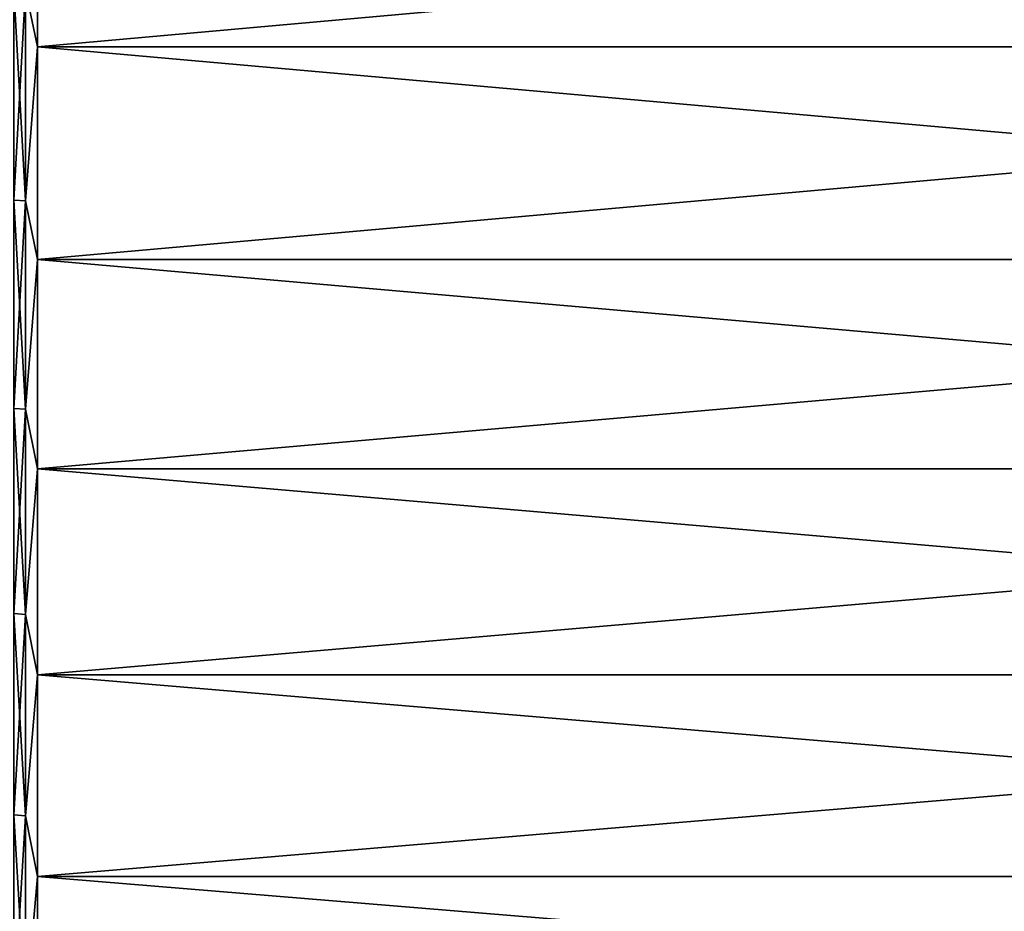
# Model space of a CAD drawing. Header units: metres. Extents: x -2 to 85, y -75 to 96.
# Tile 333 of 444: x 70.55 to 75.93, y 18.11 to 22.98. Entities that reach past the tile are written whole.
import ezdxf

# ---------------------------------------------------------------- set-up
doc = ezdxf.new("R2010")
doc.units = ezdxf.units.M
doc.layers.add('solid_20204500', color=7, linetype='CONTINUOUS')

msp = doc.modelspace()

# ---------------------------------------------------------------- linework, layer by layer
at = {"layer": 'solid_20204500'}
for points in [[(70.585388, 23.144817, -22.988697), (70.650002, 24.004831, -23.157906), (70.650002, 22.831602, -22.924608)], [(70.585388, 23.144817, 22.988697), (70.650002, 22.831602, 22.924608), (70.650002, 24.004831, 23.157906)], [(83.727272, 22.831602, -22.924608), (70.650002, 22.831602, -22.924608), (70.650002, 24.004831, -23.157906)], [(83.727272, 24.004831, -23.157906), (83.727272, 22.831602, -22.924608), (70.650002, 24.004831, -23.157906)], [(83.727272, 24.004831, 23.157906), (70.650002, 24.004831, 23.157906), (70.650002, 22.831602, 22.924608)], [(83.727272, 22.831602, 22.924608), (83.727272, 24.004831, 23.157906), (70.650002, 22.831602, 22.924608)], [(70.585388, 23.144817, 22.988697), (70.521156, 23.147442, 22.976278), (70.521156, 21.994528, 22.702225)], [(70.585388, 21.991282, -22.714495), (70.521156, 21.994528, -22.702225), (70.521156, 23.147442, -22.976278)], [(70.585388, 23.144817, -22.988697), (70.585388, 21.991282, -22.714495), (70.521156, 23.147442, -22.976278)], [(70.585388, 21.991282, 22.714495), (70.585388, 23.144817, 22.988697), (70.521156, 21.994528, 22.702225)], [(70.585388, 23.144817, -22.988697), (70.650002, 22.831602, -22.924608), (70.585388, 21.991282, -22.714495)], [(70.585388, 21.991282, 22.714495), (70.650002, 22.831602, 22.924608), (70.585388, 23.144817, 22.988697)], [(70.585388, 21.991282, -22.714495), (70.650002, 22.831602, -22.924608), (70.650002, 21.671764, -22.631912)], [(70.585388, 21.991282, 22.714495), (70.650002, 21.671764, 22.631912), (70.650002, 22.831602, 22.924608)], [(83.727272, 21.671764, -22.631912), (70.650002, 21.671764, -22.631912), (70.650002, 22.831602, -22.924608)], [(83.727272, 22.831602, -22.924608), (83.727272, 21.671764, -22.631912), (70.650002, 22.831602, -22.924608)], [(83.727272, 22.831602, 22.924608), (70.650002, 22.831602, 22.924608), (70.650002, 21.671764, 22.631912)], [(83.727272, 21.671764, 22.631912), (83.727272, 22.831602, 22.924608), (70.650002, 21.671764, 22.631912)], [(70.585388, 21.991282, 22.714495), (70.521156, 21.994528, 22.702225), (70.521156, 20.856907, 22.370358)], [(70.585388, 20.853046, -22.382448), (70.521156, 20.856907, -22.370358), (70.521156, 21.994528, -22.702225)], [(70.585388, 21.991282, -22.714495), (70.585388, 20.853046, -22.382448), (70.521156, 21.994528, -22.702225)], [(70.585388, 20.853046, 22.382448), (70.585388, 21.991282, 22.714495), (70.521156, 20.856907, 22.370358)], [(70.585388, 21.991282, -22.714495), (70.650002, 21.671764, -22.631912), (70.585388, 20.853046, -22.382448)], [(70.585388, 20.853046, 22.382448), (70.650002, 21.671764, 22.631912), (70.585388, 21.991282, 22.714495)], [(70.585388, 20.853046, -22.382448), (70.650002, 21.671764, -22.631912), (70.650002, 20.528324, -22.280577)], [(70.585388, 20.853046, 22.382448), (70.650002, 20.528324, 22.280577), (70.650002, 21.671764, 22.631912)], [(83.727272, 20.528324, -22.280577), (70.650002, 20.528324, -22.280577), (70.650002, 21.671764, -22.631912)], [(83.727272, 21.671764, -22.631912), (83.727272, 20.528324, -22.280577), (70.650002, 21.671764, -22.631912)], [(83.727272, 21.671764, 22.631912), (70.650002, 21.671764, 22.631912), (70.650002, 20.528324, 22.280577)], [(83.727272, 20.528324, 22.280577), (83.727272, 21.671764, 22.631912), (70.650002, 20.528324, 22.280577)], [(70.585388, 20.853046, 22.382448), (70.521156, 20.856907, 22.370358), (70.521156, 19.737478, 21.981525)], [(70.585388, 19.733011, -21.993404), (70.521156, 19.737478, -21.981525), (70.521156, 20.856907, -22.370358)], [(70.585388, 20.853046, -22.382448), (70.585388, 19.733011, -21.993404), (70.521156, 20.856907, -22.370358)], [(70.585388, 19.733011, 21.993404), (70.585388, 20.853046, 22.382448), (70.521156, 19.737478, 21.981525)], [(70.585388, 20.853046, -22.382448), (70.650002, 20.528324, -22.280577), (70.585388, 19.733011, -21.993404)], [(70.585388, 19.733011, 21.993404), (70.650002, 20.528324, 22.280577), (70.585388, 20.853046, 22.382448)], [(70.585388, 19.733011, -21.993404), (70.650002, 20.528324, -22.280577), (70.650002, 19.404243, -21.87151)], [(70.585388, 19.733011, 21.993404), (70.650002, 19.404243, 21.87151), (70.650002, 20.528324, 22.280577)], [(83.727272, 19.404243, -21.87151), (70.650002, 19.404243, -21.87151), (70.650002, 20.528324, -22.280577)], [(83.727272, 20.528324, -22.280577), (83.727272, 19.404243, -21.87151), (70.650002, 20.528324, -22.280577)], [(83.727272, 20.528324, 22.280577), (70.650002, 20.528324, 22.280577), (70.650002, 19.404243, 21.87151)], [(83.727272, 19.404243, 21.87151), (83.727272, 20.528324, 22.280577), (70.650002, 19.404243, 21.87151)], [(70.585388, 19.733011, 21.993404), (70.521156, 19.737478, 21.981525), (70.521156, 18.63909, 21.536715)], [(70.585388, 18.634029, -21.548353), (70.521156, 18.63909, -21.536715), (70.521156, 19.737478, -21.981525)], [(70.585388, 19.733011, -21.993404), (70.585388, 18.634029, -21.548353), (70.521156, 19.737478, -21.981525)], [(70.585388, 18.634029, 21.548353), (70.585388, 19.733011, 21.993404), (70.521156, 18.63909, 21.536715)], [(70.585388, 19.733011, -21.993404), (70.650002, 19.404243, -21.87151), (70.585388, 18.634029, -21.548353)], [(70.585388, 18.634029, 21.548353), (70.650002, 19.404243, 21.87151), (70.585388, 19.733011, 21.993404)], [(70.585388, 18.634029, -21.548353), (70.650002, 19.404243, -21.87151), (70.650002, 18.302433, -21.405775)], [(70.585388, 18.634029, 21.548353), (70.650002, 18.302433, 21.405775), (70.650002, 19.404243, 21.87151)], [(83.727272, 18.302433, -21.405775), (70.650002, 18.302433, -21.405775), (70.650002, 19.404243, -21.87151)], [(83.727272, 19.404243, -21.87151), (83.727272, 18.302433, -21.405775), (70.650002, 19.404243, -21.87151)], [(83.727272, 19.404243, 21.87151), (70.650002, 19.404243, 21.87151), (70.650002, 18.302433, 21.405775)], [(83.727272, 18.302433, 21.405775), (83.727272, 19.404243, 21.87151), (70.650002, 18.302433, 21.405775)], [(70.585388, 18.634029, 21.548353), (70.521156, 18.63909, 21.536715), (70.521156, 17.564539, 21.037058)], [(70.585388, 17.558899, -21.048429), (70.521156, 17.564539, -21.037058), (70.521156, 18.63909, -21.536715)], [(70.585388, 18.634029, -21.548353), (70.585388, 17.558899, -21.048429), (70.521156, 18.63909, -21.536715)], [(70.585388, 17.558899, 21.048429), (70.585388, 18.634029, 21.548353), (70.521156, 17.564539, 21.037058)], [(70.585388, 18.634029, -21.548353), (70.650002, 18.302433, -21.405775), (70.585388, 17.558899, -21.048429)], [(70.585388, 17.558899, 21.048429), (70.650002, 18.302433, 21.405775), (70.585388, 18.634029, 21.548353)], [(70.585388, 17.558899, -21.048429), (70.650002, 18.302433, -21.405775), (70.650002, 17.22575, -20.884577)], [(70.585388, 17.558899, 21.048429), (70.650002, 17.22575, 20.884577), (70.650002, 18.302433, 21.405775)], [(83.727272, 17.22575, -20.884577), (70.650002, 17.22575, -20.884577), (70.650002, 18.302433, -21.405775)], [(83.727272, 18.302433, -21.405775), (83.727272, 17.22575, -20.884577), (70.650002, 18.302433, -21.405775)], [(83.727272, 18.302433, 21.405775), (70.650002, 18.302433, 21.405775), (70.650002, 17.22575, 20.884577)], [(83.727272, 17.22575, 20.884577), (83.727272, 18.302433, 21.405775), (70.650002, 17.22575, 20.884577)]]:
    msp.add_3dface(points, dxfattribs=at)

doc.saveas('drawing.dxf')
